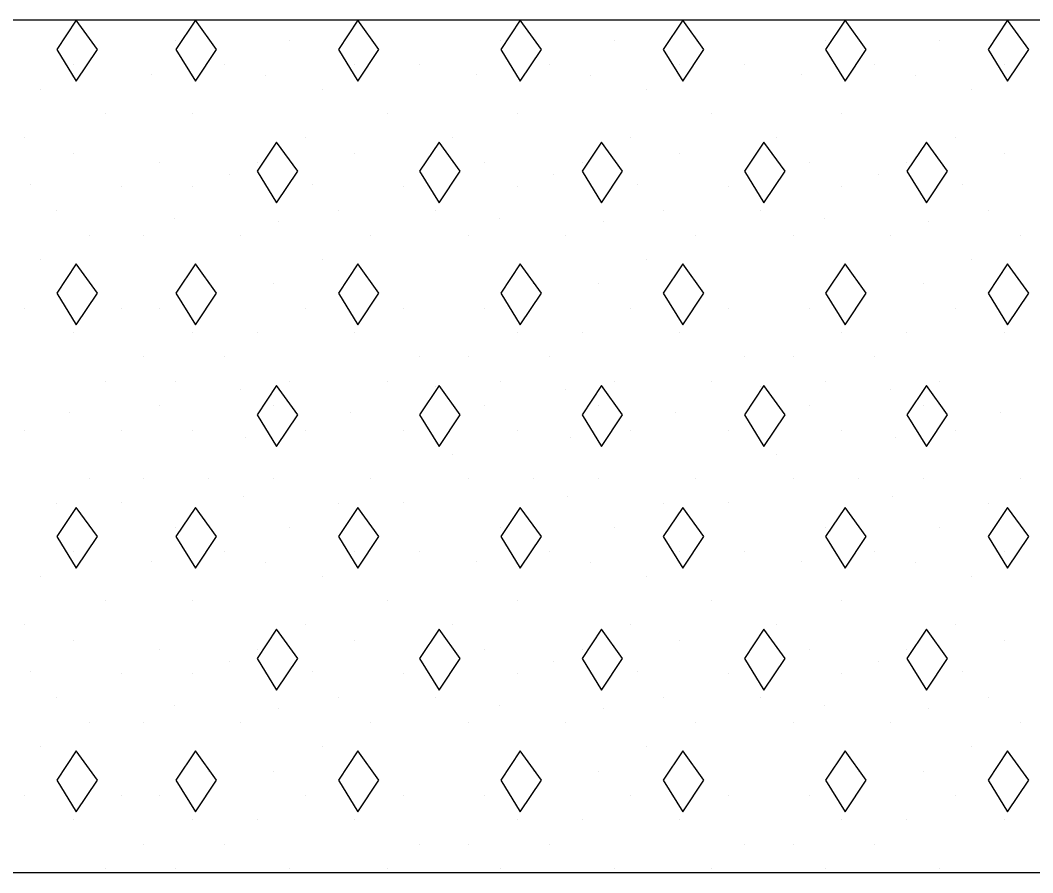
# Model space of a CAD drawing. Extents: x 1313964 to 1316843, y 2087046 to 2096619.
# Drawn here: x 1314448.256 to 1314452.046, y 2089130.721 to 2089133.914 of the extents above; entities that cross this region are included whole.
import ezdxf

# ---------------------------------------------------------------- set-up
doc = ezdxf.new("R2010")
doc.units = 0
doc.layers.add('B-Sub-Contour', color=7, linetype='Continuous')
doc.layers.add('Default', color=7, linetype='Continuous')

# ---------------------------------------------------------------- blocks, each defined once
blk = doc.blocks.new('POINT_DISPLAY')
at = {"layer": 'Default'}
blk.add_line((0, 0), (0, 0), dxfattribs=at)

msp = doc.modelspace()

# ---------------------------------------------------------------- linework, layer by layer
at = {"layer": 'B-Sub-Contour'}
for points in [[(1314448.6864, 2089133.9135), (1314403.6864, 2089133.9135)], [(1314458.6863, 2089133.9135), (1314448.6864, 2089133.9135)], [(1314448.6864, 2089130.721), (1314403.6864, 2089130.721)], [(1314458.6863, 2089130.721), (1314448.6864, 2089130.721)]]:
    msp.add_lwpolyline(points, dxfattribs=at)
for points in [[(1314448.4654, 2089133.9135), (1314448.3924, 2089133.8041), (1314448.4654, 2089133.6855), (1314448.5445, 2089133.8041)], [(1314448.9114, 2089133.9135), (1314448.8384, 2089133.8041), (1314448.9114, 2089133.6855), (1314448.9904, 2089133.8041)], [(1314449.5195, 2089133.9135), (1314449.4465, 2089133.8041), (1314449.5195, 2089133.6855), (1314449.5985, 2089133.8041)], [(1314450.1276, 2089133.9135), (1314450.0546, 2089133.8041), (1314450.1276, 2089133.6855), (1314450.2066, 2089133.8041)], [(1314450.7357, 2089133.9135), (1314450.6627, 2089133.8041), (1314450.7357, 2089133.6855), (1314450.8147, 2089133.8041)], [(1314451.3438, 2089133.9135), (1314451.2708, 2089133.8041), (1314451.3438, 2089133.6855), (1314451.4228, 2089133.8041)], [(1314451.9519, 2089133.9135), (1314451.8789, 2089133.8041), (1314451.9519, 2089133.6855), (1314452.0309, 2089133.8041)], [(1314449.2154, 2089133.4575), (1314449.1424, 2089133.348), (1314449.2154, 2089133.2294), (1314449.2945, 2089133.348)], [(1314449.8235, 2089133.4575), (1314449.7505, 2089133.348), (1314449.8235, 2089133.2294), (1314449.9026, 2089133.348)], [(1314450.4316, 2089133.4575), (1314450.3587, 2089133.348), (1314450.4316, 2089133.2294), (1314450.5107, 2089133.348)], [(1314451.0397, 2089133.4575), (1314450.9668, 2089133.348), (1314451.0397, 2089133.2294), (1314451.1188, 2089133.348)], [(1314451.6478, 2089133.4575), (1314451.5749, 2089133.348), (1314451.6478, 2089133.2294), (1314451.7269, 2089133.348)], [(1314448.4654, 2089133.0014), (1314448.3924, 2089132.8919), (1314448.4654, 2089132.7733), (1314448.5445, 2089132.8919)], [(1314448.9114, 2089133.0014), (1314448.8384, 2089132.8919), (1314448.9114, 2089132.7733), (1314448.9904, 2089132.8919)], [(1314449.5195, 2089133.0014), (1314449.4465, 2089132.8919), (1314449.5195, 2089132.7733), (1314449.5985, 2089132.8919)], [(1314450.1276, 2089133.0014), (1314450.0546, 2089132.8919), (1314450.1276, 2089132.7733), (1314450.2066, 2089132.8919)], [(1314450.7357, 2089133.0014), (1314450.6627, 2089132.8919), (1314450.7357, 2089132.7733), (1314450.8147, 2089132.8919)], [(1314451.3438, 2089133.0014), (1314451.2708, 2089132.8919), (1314451.3438, 2089132.7733), (1314451.4228, 2089132.8919)], [(1314451.9519, 2089133.0014), (1314451.8789, 2089132.8919), (1314451.9519, 2089132.7733), (1314452.0309, 2089132.8919)], [(1314449.2154, 2089132.5453), (1314449.1424, 2089132.4358), (1314449.2154, 2089132.3173), (1314449.2945, 2089132.4358)], [(1314449.8235, 2089132.5453), (1314449.7505, 2089132.4358), (1314449.8235, 2089132.3173), (1314449.9026, 2089132.4358)], [(1314450.4316, 2089132.5453), (1314450.3587, 2089132.4358), (1314450.4316, 2089132.3173), (1314450.5107, 2089132.4358)], [(1314451.0397, 2089132.5453), (1314450.9668, 2089132.4358), (1314451.0397, 2089132.3173), (1314451.1188, 2089132.4358)], [(1314451.6478, 2089132.5453), (1314451.5749, 2089132.4358), (1314451.6478, 2089132.3173), (1314451.7269, 2089132.4358)], [(1314448.4654, 2089132.0892), (1314448.3924, 2089131.9798), (1314448.4654, 2089131.8612), (1314448.5445, 2089131.9798)], [(1314448.9114, 2089132.0892), (1314448.8384, 2089131.9798), (1314448.9114, 2089131.8612), (1314448.9904, 2089131.9798)], [(1314449.5195, 2089132.0892), (1314449.4465, 2089131.9798), (1314449.5195, 2089131.8612), (1314449.5985, 2089131.9798)], [(1314450.1276, 2089132.0892), (1314450.0546, 2089131.9798), (1314450.1276, 2089131.8612), (1314450.2066, 2089131.9798)], [(1314450.7357, 2089132.0892), (1314450.6627, 2089131.9798), (1314450.7357, 2089131.8612), (1314450.8147, 2089131.9798)], [(1314451.3438, 2089132.0892), (1314451.2708, 2089131.9798), (1314451.3438, 2089131.8612), (1314451.4228, 2089131.9798)], [(1314451.9519, 2089132.0892), (1314451.8789, 2089131.9798), (1314451.9519, 2089131.8612), (1314452.0309, 2089131.9798)], [(1314449.2154, 2089131.6331), (1314449.1424, 2089131.5237), (1314449.2154, 2089131.4051), (1314449.2945, 2089131.5237)], [(1314449.8235, 2089131.6331), (1314449.7505, 2089131.5237), (1314449.8235, 2089131.4051), (1314449.9026, 2089131.5237)], [(1314450.4316, 2089131.6331), (1314450.3587, 2089131.5237), (1314450.4316, 2089131.4051), (1314450.5107, 2089131.5237)], [(1314451.0397, 2089131.6331), (1314450.9668, 2089131.5237), (1314451.0397, 2089131.4051), (1314451.1188, 2089131.5237)], [(1314451.6478, 2089131.6331), (1314451.5749, 2089131.5237), (1314451.6478, 2089131.4051), (1314451.7269, 2089131.5237)], [(1314448.4654, 2089131.1771), (1314448.3924, 2089131.0676), (1314448.4654, 2089130.949), (1314448.5445, 2089131.0676)], [(1314448.9114, 2089131.1771), (1314448.8384, 2089131.0676), (1314448.9114, 2089130.949), (1314448.9904, 2089131.0676)], [(1314449.5195, 2089131.1771), (1314449.4465, 2089131.0676), (1314449.5195, 2089130.949), (1314449.5985, 2089131.0676)], [(1314450.1276, 2089131.1771), (1314450.0546, 2089131.0676), (1314450.1276, 2089130.949), (1314450.2066, 2089131.0676)], [(1314450.7357, 2089131.1771), (1314450.6627, 2089131.0676), (1314450.7357, 2089130.949), (1314450.8147, 2089131.0676)], [(1314451.3438, 2089131.1771), (1314451.2708, 2089131.0676), (1314451.3438, 2089130.949), (1314451.4228, 2089131.0676)], [(1314451.9519, 2089131.1771), (1314451.8789, 2089131.0676), (1314451.9519, 2089130.949), (1314452.0309, 2089131.0676)]]:
    msp.add_lwpolyline(points, close=True, dxfattribs=at)

# ---------------------------------------------------------------- block references
at = {"layer": 'B-Sub-Contour', "xscale": 0.0299265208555, "yscale": 0.019951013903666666, "rotation": 90}
for p in [(1314448.8384, 2089133.8383), (1314449.2641, 2089133.8383), (1314450.0546, 2089133.8383), (1314450.4803, 2089133.8383), (1314451.2708, 2089133.8383), (1314451.6965, 2089133.8383), (1314448.4533, 2089133.7471), (1314449.0208, 2089133.7471), (1314449.5073, 2089133.7471), (1314449.7505, 2089133.7471), (1314450.237, 2089133.7471), (1314450.7235, 2089133.7471), (1314450.9668, 2089133.7471), (1314451.4532, 2089133.7471), (1314451.9397, 2089133.7471), (1314448.7472, 2089133.7097), (1314449.1756, 2089133.7056), (1314449.9634, 2089133.7097), (1314450.3918, 2089133.7056), (1314451.1796, 2089133.7097), (1314451.608, 2089133.7056), (1314448.3316, 2089133.6559), (1314449.3857, 2089133.6559), (1314450.6019, 2089133.6559), (1314451.8181, 2089133.6559), (1314448.5749, 2089133.5646), (1314448.8992, 2089133.5646), (1314449.6289, 2089133.5646), (1314450.1154, 2089133.5646), (1314450.8451, 2089133.5646), (1314451.3316, 2089133.5646), (1314448.2708, 2089133.4734), (1314449.3249, 2089133.4734), (1314449.8722, 2089133.4734), (1314450.5411, 2089133.4734), (1314451.0884, 2089133.4734), (1314451.7573, 2089133.4734), (1314448.4533, 2089133.4157), (1314449.5073, 2089133.4157), (1314450.7235, 2089133.4157), (1314451.9397, 2089133.4157), (1314448.7776, 2089133.3822), (1314449.1424, 2089133.3822), (1314449.9938, 2089133.3822), (1314450.3587, 2089133.3822), (1314451.21, 2089133.3822), (1314451.5749, 2089133.3822), (1314449.0374, 2089133.337), (1314450.2536, 2089133.337), (1314451.4698, 2089133.337), (1314448.2957, 2089133.2997), (1314449.3497, 2089133.2997), (1314450.566, 2089133.2997), (1314451.7822, 2089133.2997), (1314448.6357, 2089133.291), (1314448.8992, 2089133.291), (1314449.6897, 2089133.291), (1314450.1154, 2089133.291), (1314450.9059, 2089133.291), (1314451.3316, 2089133.291), (1314448.3924, 2089133.1998), (1314449.4465, 2089133.1998), (1314449.8114, 2089133.1998), (1314450.6627, 2089133.1998), (1314451.0276, 2089133.1998), (1314451.8789, 2089133.1998), (1314448.8329, 2089133.1713), (1314449.2226, 2089133.1589), (1314450.0491, 2089133.1713), (1314450.4388, 2089133.1589), (1314451.2653, 2089133.1713), (1314451.655, 2089133.1589), (1314448.5141, 2089133.1086), (1314448.7168, 2089133.1086), (1314449.0816, 2089133.1086), (1314449.5681, 2089133.1086), (1314449.933, 2089133.1086), (1314450.2978, 2089133.1086), (1314450.7843, 2089133.1086), (1314451.1492, 2089133.1086), (1314451.5141, 2089133.1086), (1314452.0005, 2089133.1086), (1314448.3316, 2089133.0173), (1314449.3857, 2089133.0173), (1314450.6019, 2089133.0173), (1314451.8181, 2089133.0173), (1314448.96, 2089132.9261), (1314449.2032, 2089132.9261), (1314450.1762, 2089132.9261), (1314450.4195, 2089132.9261), (1314451.3924, 2089132.9261), (1314451.6357, 2089132.9261), (1314448.2708, 2089132.8349), (1314448.6357, 2089132.8349), (1314448.7776, 2089132.8349), (1314449.3249, 2089132.8349), (1314449.6897, 2089132.8349), (1314449.9938, 2089132.8349), (1314450.5411, 2089132.8349), (1314450.9059, 2089132.8349), (1314451.21, 2089132.8349), (1314451.7573, 2089132.8349), (1314448.4533, 2089132.7437), (1314448.8992, 2089132.7437), (1314449.1424, 2089132.7437), (1314449.5073, 2089132.7437), (1314450.1154, 2089132.7437), (1314450.3587, 2089132.7437), (1314450.7235, 2089132.7437), (1314451.3316, 2089132.7437), (1314451.5749, 2089132.7437), (1314451.9397, 2089132.7437), (1314448.7168, 2089132.6525), (1314449.0208, 2089132.6525), (1314449.7505, 2089132.6525), (1314449.933, 2089132.6525), (1314450.237, 2089132.6525), (1314450.9668, 2089132.6525), (1314451.1492, 2089132.6525), (1314451.4532, 2089132.6525), (1314448.5749, 2089132.5613), (1314448.8384, 2089132.5613), (1314449.2641, 2089132.5613), (1314449.6289, 2089132.5613), (1314449.8114, 2089132.5407), (1314450.0546, 2089132.5613), (1314450.4803, 2089132.5613), (1314450.8451, 2089132.5613), (1314451.0276, 2089132.5407), (1314451.2708, 2089132.5613), (1314451.6965, 2089132.5613), (1314449.0816, 2089132.5293), (1314450.2978, 2089132.5293), (1314451.5141, 2089132.5293), (1314448.7776, 2089132.47), (1314449.2032, 2089132.47), (1314449.9938, 2089132.47), (1314450.4195, 2089132.47), (1314451.21, 2089132.47), (1314451.6357, 2089132.47), (1314448.4394, 2089132.4448), (1314449.4935, 2089132.4448), (1314450.7097, 2089132.4448), (1314451.9259, 2089132.4448), (1314448.2708, 2089132.3788), (1314448.6357, 2089132.3788), (1314448.8992, 2089132.3788), (1314449.0982, 2089132.3495), (1314449.3249, 2089132.3788), (1314449.6897, 2089132.3788), (1314450.1154, 2089132.3788), (1314450.3144, 2089132.3495), (1314450.5411, 2089132.3788), (1314450.9059, 2089132.3788), (1314451.3316, 2089132.3788), (1314451.5306, 2089132.3495), (1314451.7573, 2089132.3788), (1314449.8722, 2089132.2876), (1314451.0884, 2089132.2876), (1314448.5141, 2089132.1964), (1314448.7168, 2089132.1964), (1314448.96, 2089132.1964), (1314449.2032, 2089132.1964), (1314449.5681, 2089132.1964), (1314449.933, 2089132.1964), (1314450.1762, 2089132.1964), (1314450.4195, 2089132.1964), (1314450.7843, 2089132.1964), (1314451.1492, 2089132.1964), (1314451.3924, 2089132.1964), (1314451.6357, 2089132.1964), (1314452.0005, 2089132.1964), (1314449.0899, 2089132.1298), (1314450.3061, 2089132.1298), (1314451.5223, 2089132.1298), (1314448.3924, 2089132.1052), (1314448.6357, 2089132.1092), (1314449.4465, 2089132.1052), (1314449.6897, 2089132.1092), (1314450.6627, 2089132.1052), (1314450.9059, 2089132.1092), (1314451.8789, 2089132.1052), (1314448.8384, 2089132.014), (1314449.2641, 2089132.014), (1314450.0546, 2089132.014), (1314450.4803, 2089132.014), (1314451.2708, 2089132.014), (1314451.6965, 2089132.014), (1314448.4533, 2089131.9227), (1314449.0208, 2089131.9227), (1314449.5073, 2089131.9227), (1314449.7505, 2089131.9227), (1314450.237, 2089131.9227), (1314450.7235, 2089131.9227), (1314450.9668, 2089131.9227), (1314451.4532, 2089131.9227), (1314451.9397, 2089131.9227), (1314448.7472, 2089131.8854), (1314449.1756, 2089131.8812), (1314449.9634, 2089131.8854), (1314450.3918, 2089131.8812), (1314451.1796, 2089131.8854), (1314451.608, 2089131.8812), (1314448.3316, 2089131.8315), (1314449.3857, 2089131.8315), (1314450.6019, 2089131.8315), (1314451.8181, 2089131.8315), (1314448.5749, 2089131.7403), (1314448.8992, 2089131.7403), (1314449.6289, 2089131.7403), (1314450.1154, 2089131.7403), (1314450.8451, 2089131.7403), (1314451.3316, 2089131.7403), (1314448.2708, 2089131.6491), (1314449.3249, 2089131.6491), (1314449.8722, 2089131.6491), (1314450.5411, 2089131.6491), (1314451.0884, 2089131.6491), (1314451.7573, 2089131.6491), (1314448.4533, 2089131.5914), (1314449.5073, 2089131.5914), (1314450.7235, 2089131.5914), (1314451.9397, 2089131.5914), (1314448.7776, 2089131.5579), (1314449.1424, 2089131.5579), (1314449.9938, 2089131.5579), (1314450.3587, 2089131.5579), (1314451.21, 2089131.5579), (1314451.5749, 2089131.5579), (1314449.0374, 2089131.5127), (1314450.2536, 2089131.5127), (1314451.4698, 2089131.5127), (1314448.2957, 2089131.4754), (1314448.6357, 2089131.4667), (1314448.8992, 2089131.4667), (1314449.3497, 2089131.4754), (1314449.6897, 2089131.4667), (1314450.1154, 2089131.4667), (1314450.566, 2089131.4754), (1314450.9059, 2089131.4667), (1314451.3316, 2089131.4667), (1314451.7822, 2089131.4754), (1314448.3924, 2089131.3755), (1314449.4465, 2089131.3755), (1314449.8114, 2089131.3755), (1314450.6627, 2089131.3755), (1314451.0276, 2089131.3755), (1314451.8789, 2089131.3755), (1314448.8329, 2089131.347), (1314449.2226, 2089131.3346), (1314450.0491, 2089131.347), (1314450.4388, 2089131.3346), (1314451.2653, 2089131.347), (1314451.655, 2089131.3346), (1314448.5141, 2089131.2842), (1314448.7168, 2089131.2842), (1314449.0816, 2089131.2842), (1314449.5681, 2089131.2842), (1314449.933, 2089131.2842), (1314450.2978, 2089131.2842), (1314450.7843, 2089131.2842), (1314451.1492, 2089131.2842), (1314451.5141, 2089131.2842), (1314452.0005, 2089131.2842), (1314448.3316, 2089131.193), (1314449.3857, 2089131.193), (1314450.6019, 2089131.193), (1314451.8181, 2089131.193), (1314448.96, 2089131.1018), (1314449.2032, 2089131.1018), (1314450.1762, 2089131.1018), (1314450.4195, 2089131.1018), (1314451.3924, 2089131.1018), (1314451.6357, 2089131.1018), (1314448.2708, 2089131.0106), (1314448.6357, 2089131.0106), (1314448.7776, 2089131.0106), (1314449.3249, 2089131.0106), (1314449.6897, 2089131.0106), (1314449.9938, 2089131.0106), (1314450.5411, 2089131.0106), (1314450.9059, 2089131.0106), (1314451.21, 2089131.0106), (1314451.7573, 2089131.0106), (1314448.4533, 2089130.9194), (1314448.8992, 2089130.9194), (1314449.1424, 2089130.9194), (1314449.5073, 2089130.9194), (1314450.1154, 2089130.9194), (1314450.3587, 2089130.9194), (1314450.7235, 2089130.9194), (1314451.3316, 2089130.9194), (1314451.5749, 2089130.9194), (1314451.9397, 2089130.9194), (1314448.7168, 2089130.8282), (1314449.0208, 2089130.8282), (1314449.7505, 2089130.8282), (1314449.933, 2089130.8282), (1314450.237, 2089130.8282), (1314450.9668, 2089130.8282), (1314451.1492, 2089130.8282), (1314451.4532, 2089130.8282), (1314448.5749, 2089130.7369), (1314448.8384, 2089130.7369), (1314449.2641, 2089130.7369), (1314449.6289, 2089130.7369), (1314450.0546, 2089130.7369), (1314450.4803, 2089130.7369), (1314450.8451, 2089130.7369), (1314451.2708, 2089130.7369), (1314451.6965, 2089130.7369)]:
    msp.add_blockref('POINT_DISPLAY', p, dxfattribs=at)

doc.saveas('drawing.dxf')
